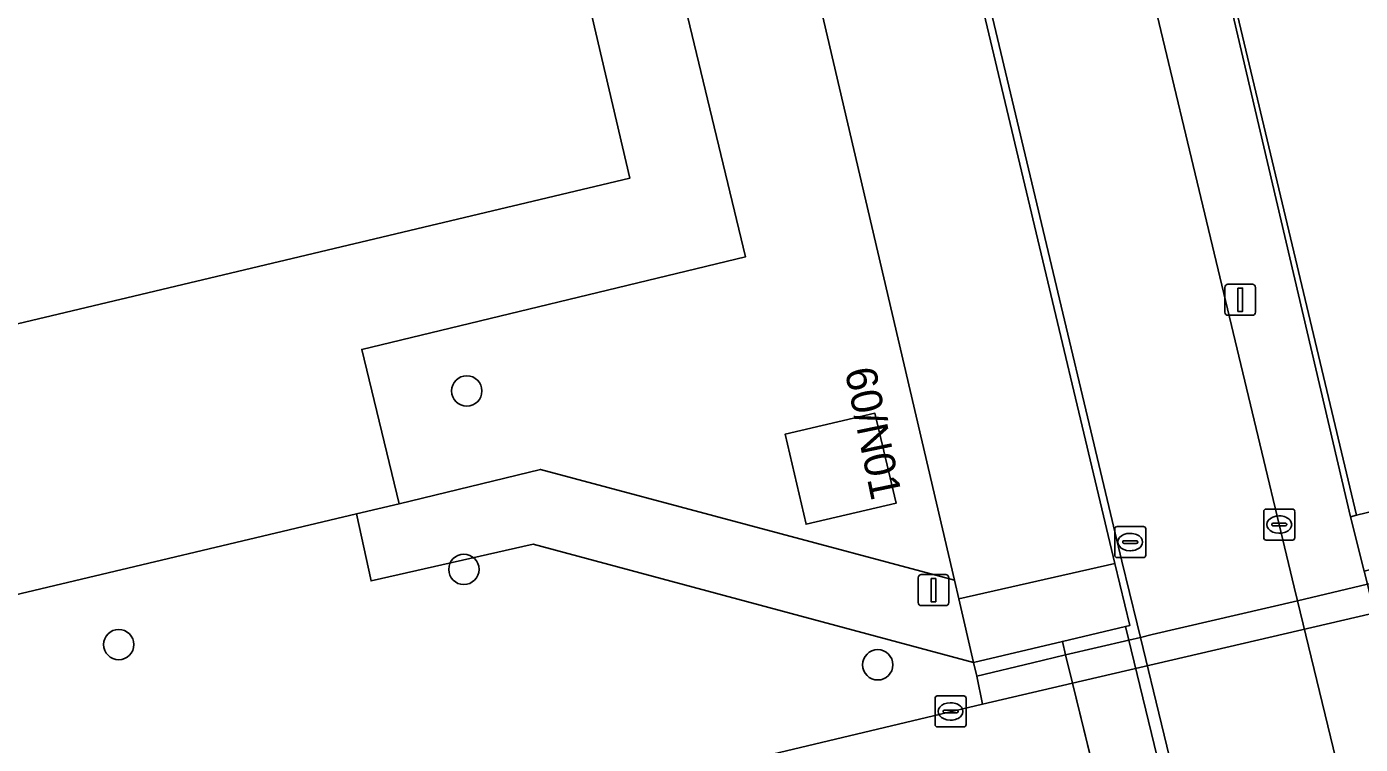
# Model space of a CAD drawing. Extents: x 158031 to 159244, y 380104 to 381214.
# Drawn here: x 158632.04 to 158675.06, y 381016.59 to 381039.74 of the extents above; entities that cross this region are included whole.
import ezdxf

# ---------------------------------------------------------------- set-up
doc = ezdxf.new("R2010")
doc.units = 0
for name, color, linetype in [('IMGEO_Berm_open', 7, 'Continuous'), ('IMGEO_Boom', 7, 'Continuous'), ('IMGEO_Dek', 7, 'Continuous'), ('IMGEO_Fietspad_open', 7, 'Continuous'), ('IMGEO_Groenvoorziening', 7, 'Continuous'), ('IMGEO_Hek', 7, 'Continuous'), ('IMGEO_Kolk', 7, 'Continuous'), ('IMGEO_Lichtmast', 7, 'Continuous'), ('IMGEO_Muur', 7, 'Continuous'), ('IMGEO_Pand', 7, 'Continuous'), ('IMGEO_Pand_nummerreeks', 7, 'Continuous'), ('IMGEO_Rijbaan_lokaal_open', 7, 'Continuous'), ('IMGEO_Rijbaan_regionaal_gesloten', 7, 'Continuous'), ('IMGEO_Terreindeel_gesloten', 7, 'Continuous'), ('IMGEO_Voetpad_op_trap', 7, 'Continuous'), ('IMGEO_Voetpad_open', 7, 'Continuous')]:
    doc.layers.add(name, color=color, linetype=linetype)

msp = doc.modelspace()

# ---------------------------------------------------------------- linework, layer by layer
at = {"layer": 'IMGEO_Berm_open'}
for points in [[(158678.123, 381021.443), (158677.977, 381022.052), (158677.901, 381022.368), (158675.637, 381021.838), (158675.292, 381021.757), (158673.033, 381021.228), (158668.347, 381020.132), (158667.967, 381020.043), (158667.597, 381019.956), (158665.555, 381019.478), (158665.64, 381019.129), (158665.778, 381018.569)], [(158665.555, 381019.478), (158664.489, 381019.226), (158662.685, 381018.798), (158662.869, 381017.892), (158665.778, 381018.569)]]:
    msp.add_lwpolyline(points, close=True, dxfattribs=at)
at = {"layer": 'IMGEO_Boom'}
for centre in [(158646.237, 381027.993), (158646.142, 381022.238), (158635.009, 381019.812), (158659.494, 381019.159)]:
    msp.add_circle(centre, 0.489, dxfattribs=at)
at = {"layer": 'IMGEO_Dek'}
msp.add_lwpolyline([(158679.905, 381014.012), (158678.123, 381021.443), (158677.977, 381022.052), (158677.901, 381022.368), (158675.637, 381021.838), (158675.292, 381021.757), (158673.033, 381021.228), (158668.347, 381020.132), (158667.967, 381020.043), (158667.597, 381019.956), (158665.555, 381019.478), (158665.64, 381019.129), (158665.778, 381018.569), (158667.47, 381011.667)], dxfattribs=at)
at = {"layer": 'IMGEO_Fietspad_open'}
for points in [[(158651.91, 381089.41), (158658.223, 381062.478), (158658.774, 381060.069), (158658.818, 381059.878), (158658.497, 381059.8), (158667.371, 381022.499), (158667.86, 381020.483), (158667.967, 381020.043), (158672.035, 381003.268), (158672.361, 381001.891), (158674.016, 380996.666), (158679.129, 380974.762), (158684.079, 380953.998), (158684.223, 380952.937), (158685.897, 380945.401), (158685.924, 380945.089), (158689.094, 380932.233), (158689.866, 380929.463)], [(158710.978, 380861.027), (158709.641, 380866.489), (158709.619, 380866.64), (158709.463, 380867.521), (158707.319, 380876.312), (158699.376, 380909.991), (158693.603, 380934.169), (158688.921, 380954.272), (158678.032, 381000), (158677.125, 381004.39), (158673.033, 381021.228), (158672.927, 381021.669), (158667.035, 381046.28), (158663.617, 381061.042), (158663.576, 381061.221), (158663, 381063.616), (158656.793, 381089.506)]]:
    msp.add_lwpolyline(points, dxfattribs=at)
at = {"layer": 'IMGEO_Groenvoorziening'}
for points in [[(158658.269, 381059.727), (158657.849, 381059.631), (158657.801, 381059.836), (158653.367, 381058.772), (158653.392, 381058.607), (158661.973, 381021.895), (158662.114, 381021.292), (158667.145, 381022.432)], [(158653.392, 381058.607), (158653.367, 381058.772), (158649.125, 381057.675), (158655.229, 381032.321), (158642.846, 381029.334), (158644.055, 381024.354), (158648.614, 381025.463), (158661.973, 381021.895)], [(158674.894, 381046.278), (158672.33, 381048.452), (158670.428, 381045.256), (158670.29, 381045.607), (158669.709, 381045.431), (158674.741, 381023.929), (158674.941, 381023.987), (158680.112, 381025.231), (158680.012, 381025.654), (158678.46, 381031.909)], [(158659.405, 381027.274), (158660.083, 381024.372), (158657.181, 381023.694), (158656.503, 381026.595)], [(158662.869, 381017.892), (158662.685, 381018.798), (158662.582, 381019.232), (158648.38, 381023.051), (158643.148, 381021.867), (158642.675, 381024.025), (158620.577, 381018.781), (158619.511, 381018.528), (158581.681, 381009.586), (158580.193, 381007.374), (158578.92, 381005.011), (158577.884, 381002.527), (158577.099, 380999.96), (158576.573, 380997.347), (158579.871, 380998.132), (158587.716, 381000)]]:
    msp.add_lwpolyline(points, close=True, dxfattribs=at)
at = {"layer": 'IMGEO_Hek'}
msp.add_lwpolyline([(158677.901, 381022.368), (158675.637, 381021.838), (158675.292, 381021.757), (158673.033, 381021.228), (158668.347, 381020.132), (158667.967, 381020.043), (158667.597, 381019.956), (158665.555, 381019.478)], dxfattribs=at)
at = {"layer": 'IMGEO_Kolk'}
for p, q in [((158671.945, 381023.258), (158671.945, 381024.11)), ((158672.02, 381024.184), (158672.872, 381024.184)), ((158672.433, 381023.964), (158672.458, 381023.964)), ((158672.946, 381024.11), (158672.946, 381023.258)), ((158667.137, 381022.694), (158667.137, 381023.546)), ((158667.212, 381023.62), (158668.064, 381023.62)), ((158667.625, 381023.4), (158667.65, 381023.4)), ((158668.138, 381023.546), (158668.138, 381022.694)), ((158672.204, 381023.678), (158672.204, 381023.69)), ((158672.642, 381023.641), (158672.244, 381023.641)), ((158672.247, 381023.727), (158672.645, 381023.727)), ((158672.456, 381023.404), (158672.431, 381023.404)), ((158672.688, 381023.69), (158672.688, 381023.678)), ((158667.396, 381023.114), (158667.396, 381023.126)), ((158667.834, 381023.077), (158667.436, 381023.077)), ((158667.439, 381023.163), (158667.837, 381023.163)), ((158667.88, 381023.126), (158667.88, 381023.114)), ((158672.872, 381023.184), (158672.02, 381023.184)), ((158668.064, 381022.62), (158667.212, 381022.62)), ((158667.648, 381022.84), (158667.623, 381022.84)), ((158661.341, 381017.229), (158661.341, 381018.081)), ((158661.416, 381018.155), (158662.268, 381018.155)), ((158661.829, 381017.935), (158661.854, 381017.935)), ((158662.342, 381018.081), (158662.342, 381017.229)), ((158661.6, 381017.649), (158661.6, 381017.661)), ((158662.038, 381017.612), (158661.64, 381017.612)), ((158661.643, 381017.698), (158662.041, 381017.698)), ((158661.852, 381017.375), (158661.827, 381017.375)), ((158662.084, 381017.661), (158662.084, 381017.649)), ((158662.268, 381017.155), (158661.416, 381017.155))]:
    msp.add_line(p, q, dxfattribs=at)
for points in [[(158671.945, 381023.258), (158671.945, 381024.11)], [(158672.02, 381024.184), (158672.872, 381024.184)], [(158672.946, 381024.11), (158672.946, 381023.258)], [(158667.137, 381022.694), (158667.137, 381023.546)], [(158667.212, 381023.62), (158668.064, 381023.62)], [(158668.138, 381023.546), (158668.138, 381022.694)], [(158672.872, 381023.184), (158672.02, 381023.184)], [(158668.064, 381022.62), (158667.212, 381022.62)], [(158661.341, 381017.229), (158661.341, 381018.081)], [(158661.416, 381018.155), (158662.268, 381018.155)], [(158662.342, 381018.081), (158662.342, 381017.229)], [(158662.268, 381017.155), (158661.416, 381017.155)]]:
    msp.add_lwpolyline(points, dxfattribs=at)
for centre, radius, start, end in [((158672.022, 381024.108), 0.0765, 91.552, 178.448), ((158672.022, 381024.108), 0.0765, 91.552, 178.448), ((158672.87, 381024.108), 0.0765, 1.552, 88.448), ((158672.87, 381024.108), 0.0765, 1.552, 88.448), ((158667.214, 381023.544), 0.0765, 91.552, 178.448), ((158667.214, 381023.544), 0.0765, 91.552, 178.448), ((158668.062, 381023.544), 0.0765, 1.552, 88.448), ((158668.062, 381023.544), 0.0765, 1.552, 88.448), ((158672.244, 381023.687), 0.0403, 85.8775, 175.7526), ((158672.241, 381023.677), 0.0366, 178.938, 274.7102), ((158672.645, 381023.684), 0.043, 264.8664, 352.4533), ((158672.649, 381023.689), 0.0386, 1.7309, 96.639), ((158667.436, 381023.123), 0.0403, 85.8775, 175.7526), ((158667.433, 381023.113), 0.0366, 178.938, 274.7102), ((158667.837, 381023.12), 0.043, 264.8664, 352.4533), ((158667.841, 381023.125), 0.0386, 1.7309, 96.639), ((158672.022, 381023.26), 0.0765, 181.552, 268.448), ((158672.022, 381023.26), 0.0765, 181.552, 268.448), ((158672.87, 381023.26), 0.0765, 271.552, 358.448), ((158672.87, 381023.26), 0.0765, 271.552, 358.448), ((158667.214, 381022.696), 0.0765, 181.552, 268.448), ((158667.214, 381022.696), 0.0765, 181.552, 268.448), ((158668.062, 381022.696), 0.0765, 271.552, 358.448), ((158668.062, 381022.696), 0.0765, 271.552, 358.448), ((158661.418, 381018.079), 0.0765, 91.552, 178.448), ((158661.418, 381018.079), 0.0765, 91.552, 178.448), ((158662.266, 381018.079), 0.0765, 1.552, 88.448), ((158662.266, 381018.079), 0.0765, 1.552, 88.448), ((158661.64, 381017.658), 0.0403, 85.8775, 175.7526), ((158661.637, 381017.648), 0.0366, 178.938, 274.7102), ((158662.041, 381017.655), 0.043, 264.8664, 352.4533), ((158662.045, 381017.66), 0.0386, 1.7309, 96.639), ((158661.418, 381017.231), 0.0765, 181.552, 268.448), ((158661.418, 381017.231), 0.0765, 181.552, 268.448), ((158662.266, 381017.231), 0.0765, 271.552, 358.448), ((158662.266, 381017.231), 0.0765, 271.552, 358.448)]:
    msp.add_arc(centre, radius, start, end, dxfattribs=at)
for centre, major_axis, ratio, start_param, end_param in [((158672.432, 381023.684), (-0.387, 0.002), 0.722429, 4.712389, 7.853982), ((158672.457, 381023.684), (-0.39, 0.002), 0.717154, 1.570796, 4.712389), ((158667.624, 381023.12), (-0.387, 0.002), 0.722429, 4.712389, 7.853982), ((158667.649, 381023.12), (-0.39, 0.002), 0.717154, 1.570796, 4.712389), ((158661.828, 381017.655), (-0.387, 0.002), 0.722429, 4.712389, 7.853982), ((158661.853, 381017.655), (-0.39, 0.002), 0.717154, 1.570796, 4.712389)]:
    msp.add_ellipse(centre, major_axis=major_axis, ratio=ratio, start_param=start_param, end_param=end_param, dxfattribs=at)
at = {"layer": 'IMGEO_Lichtmast'}
for p, q in [((158670.691, 381030.534), (158670.691, 381031.334)), ((158670.691, 381031.334), (158670.691, 381030.534)), ((158670.791, 381031.434), (158671.581, 381031.434)), ((158671.581, 381031.434), (158670.791, 381031.434)), ((158671.681, 381031.334), (158671.681, 381030.534)), ((158671.681, 381030.534), (158671.681, 381031.334)), ((158671.581, 381030.434), (158670.791, 381030.434)), ((158670.791, 381030.434), (158671.581, 381030.434)), ((158660.796, 381021.168), (158660.796, 381021.968)), ((158660.796, 381021.968), (158660.796, 381021.168)), ((158660.896, 381022.068), (158661.686, 381022.068)), ((158661.686, 381022.068), (158660.896, 381022.068)), ((158661.786, 381021.968), (158661.786, 381021.168)), ((158661.786, 381021.168), (158661.786, 381021.968)), ((158661.686, 381021.068), (158660.896, 381021.068)), ((158660.896, 381021.068), (158661.686, 381021.068))]:
    msp.add_line(p, q, dxfattribs=at)
for points in [[(158671.111, 381031.309), (158671.261, 381031.309), (158671.261, 381030.559), (158671.111, 381030.559), (158671.111, 381031.309)], [(158661.216, 381021.943), (158661.366, 381021.943), (158661.366, 381021.193), (158661.216, 381021.193), (158661.216, 381021.943)]]:
    msp.add_lwpolyline(points, dxfattribs=at)
for centre, start, end in [((158670.791, 381031.334), 90, 180), ((158670.791, 381031.334), 90, 180), ((158671.581, 381031.334), 0, 90), ((158671.581, 381031.334), 360, 90), ((158670.791, 381030.534), 180, 270), ((158670.791, 381030.534), 180, 270), ((158671.581, 381030.534), 270, 0), ((158671.581, 381030.534), 270, 0), ((158660.896, 381021.968), 90, 180), ((158660.896, 381021.968), 90, 180), ((158661.686, 381021.968), 0, 90), ((158661.686, 381021.968), 360, 90), ((158660.896, 381021.168), 180, 270), ((158660.896, 381021.168), 180, 270), ((158661.686, 381021.168), 270, 0), ((158661.686, 381021.168), 270, 0)]:
    msp.add_arc(centre, 0.1, start, end, dxfattribs=at)
at = {"layer": 'IMGEO_Muur'}
for points in [[(158674.741, 381023.929), (158669.709, 381045.431), (158670.29, 381045.607), (158672.091, 381048.584), (158671.442, 381051.187)], [(158672.33, 381048.452), (158670.428, 381045.256), (158669.927, 381045.05), (158674.941, 381023.987)], [(158674.941, 381023.987), (158674.741, 381023.929)]]:
    msp.add_lwpolyline(points, dxfattribs=at)
msp.add_lwpolyline([(158662.685, 381018.798), (158664.489, 381019.226), (158665.555, 381019.478), (158665.452, 381019.912), (158662.582, 381019.232)], close=True, dxfattribs=at)
at = {"layer": 'IMGEO_Pand'}
msp.add_lwpolyline([(158619.522, 381070.32), (158619.776, 381069.252), (158609.269, 381066.698), (158610.081, 381063.256), (158610.74, 381060.463), (158617.983, 381029.77), (158618.628, 381027.038), (158651.493, 381034.852), (158645.733, 381059.501), (158657.25, 381062.246), (158653.932, 381076.761), (158649.91, 381092.506)], dxfattribs=at)
msp.add_lwpolyline([(158657.181, 381023.694), (158660.083, 381024.372), (158659.405, 381027.274), (158656.503, 381026.595)], close=True, dxfattribs=at)
at = {"layer": 'IMGEO_Rijbaan_lokaal_open'}
msp.add_lwpolyline([(158620.577, 381018.781), (158642.675, 381024.025), (158644.055, 381024.354), (158642.846, 381029.334), (158655.229, 381032.321), (158649.125, 381057.675), (158653.367, 381058.772), (158657.801, 381059.836), (158657.25, 381062.246), (158645.733, 381059.501), (158651.493, 381034.852), (158618.628, 381027.038)], dxfattribs=at)
at = {"layer": 'IMGEO_Rijbaan_regionaal_gesloten'}
for points in [[(158678.123, 381021.443), (158665.778, 381018.569), (158667.47, 381011.667)], [(158560.604, 380990.004), (158568.275, 380991.816), (158575.946, 380993.627), (158581.18, 380994.864), (158583.848, 380995.494), (158587.508, 380996.381), (158594.635, 380998.11), (158603.036, 381000.089), (158610.716, 381001.898), (158626.007, 381005.501), (158633.779, 381007.383), (158641.451, 381009.092), (158649.096, 381010.919), (158656.933, 381012.791), (158666.627, 381015.107), (158665.778, 381018.569), (158662.869, 381017.892), (158587.716, 381000), (158579.871, 380998.132), (158576.573, 380997.347), (158572.298, 380996.33), (158570.711, 380995.952), (158500, 380979.117)]]:
    msp.add_lwpolyline(points, dxfattribs=at)
at = {"layer": 'IMGEO_Terreindeel_gesloten'}
msp.add_lwpolyline([(158667.491, 381020.395), (158665.452, 381019.912), (158665.555, 381019.478), (158665.778, 381018.569), (158666.627, 381015.107), (158667.47, 381011.667), (158668.216, 381008.625), (158668.967, 381005.563), (158669.599, 381002.985), (158669.667, 381002.708), (158669.744, 381002.387), (158666.798, 381001.678), (158666.166, 381001.526), (158666.422, 381000.477), (158671.995, 381001.81), (158671.666, 381003.181)], close=True, dxfattribs=at)
at = {"layer": 'IMGEO_Voetpad_op_trap'}
for points in [[(158680.532, 381023.463), (158680.112, 381025.231), (158674.941, 381023.987), (158674.741, 381023.929), (158675.182, 381022.181), (158675.532, 381022.265), (158677.84, 381022.818)], [(158667.145, 381022.432), (158662.114, 381021.292), (158662.582, 381019.232), (158665.452, 381019.912), (158667.491, 381020.395), (158667.622, 381020.426)]]:
    msp.add_lwpolyline(points, close=True, dxfattribs=at)
at = {"layer": 'IMGEO_Voetpad_open'}
for points in [[(158651.637, 381096.328), (158651.181, 381096.219), (158650.797, 381096.127), (158649.46, 381095.809), (158650.231, 381092.583), (158649.91, 381092.506), (158653.932, 381076.761), (158657.25, 381062.246), (158657.801, 381059.836), (158657.849, 381059.631), (158658.269, 381059.727), (158667.145, 381022.432), (158667.622, 381020.426), (158667.491, 381020.395), (158671.666, 381003.181), (158672.035, 381003.268), (158667.967, 381020.043), (158667.86, 381020.483), (158667.371, 381022.499), (158658.497, 381059.8), (158658.818, 381059.878), (158658.774, 381060.069), (158658.223, 381062.478), (158651.91, 381089.41)], [(158656.793, 381089.506), (158663, 381063.616), (158663.576, 381061.221), (158663.617, 381061.042), (158667.035, 381046.28), (158672.927, 381021.669), (158673.033, 381021.228), (158677.125, 381004.39), (158678.032, 381000), (158688.921, 380954.272), (158693.603, 380934.169), (158699.376, 380909.991), (158707.319, 380876.312), (158709.463, 380867.521), (158709.619, 380866.64)], [(158710.56, 380872.948), (158691.138, 380955.441), (158680.141, 381001.782), (158679.454, 381004.674), (158675.365, 381021.433), (158675.292, 381021.757), (158675.182, 381022.181), (158674.741, 381023.929), (158669.709, 381045.431), (158670.29, 381045.607), (158672.091, 381048.584), (158671.442, 381051.187), (158668.966, 381050.585), (158669.149, 381049.844), (158668.789, 381049.827), (158665.954, 381061.6), (158665.91, 381061.781), (158665.863, 381061.976), (158665.542, 381063.312), (158667.243, 381063.721), (158667.037, 381064.578), (158664.329, 381075.825)]]:
    msp.add_lwpolyline(points, dxfattribs=at)
msp.add_lwpolyline([(158662.114, 381021.292), (158661.973, 381021.895), (158648.614, 381025.463), (158644.055, 381024.354), (158642.675, 381024.025), (158643.148, 381021.867), (158648.38, 381023.051), (158662.582, 381019.232)], close=True, dxfattribs=at)

# ---------------------------------------------------------------- texts
at = {"layer": 'IMGEO_Pand_nummerreeks'}
msp.add_text('60/N01', height=1, rotation=281.6894, dxfattribs=at).set_placement((158658.426, 381028.652))

doc.saveas('drawing.dxf')
